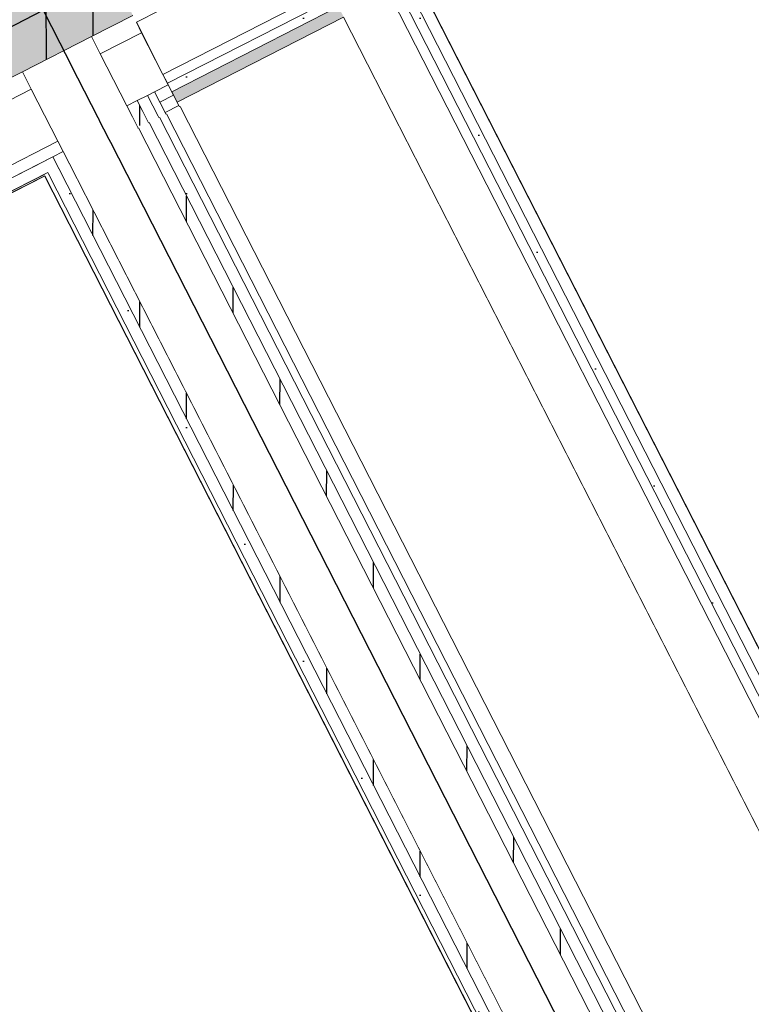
# Model space of a CAD drawing. Header units: metres. Extents: x 538891 to 1080079, y 6588829 to 13178720.
# Tile 549 of 1056: x 539900.486 to 539901.425, y 6589192.135 to 6589193.398. Entities that reach past the tile are written whole.
import ezdxf

# ---------------------------------------------------------------- set-up
doc = ezdxf.new("R2010")
doc.units = ezdxf.units.M
doc.header["$LTSCALE"] = 0.4
doc.linetypes.add('DASHED', pattern=[52.916667, 26.458333, -26.458333])
doc.layers.add('AR', color=7, linetype='Continuous')
doc.layers.add('KINO_GRID', color=7, linetype='Continuous')
pattern_1 = [(0, (0, 0), (0, 0.075), [1e-05, -0.07499])]
pattern_2 = [(90, (0, 0), (-0.06, 0), [])]

msp = doc.modelspace()

# ---------------------------------------------------------------- linework, layer by layer
at = {"layer": 'AR', "color": 7, "linetype": 'Continuous', "lineweight": 9}
msp.add_line((539900.5779, 6589193.3767), (539900.4893, 6589193.3315), dxfattribs=at)
at = {"layer": 'AR', "color": 254, "linetype": 'Continuous', "lineweight": 25, "true_color": 0xd1d1d1, "flags": 128}
msp.add_lwpolyline([(539902.5014, 6589194.2181), (539900.9961, 6589193.4498), (539901.5212, 6589192.421), (539903.0265, 6589193.1893)], close=True, dxfattribs=at)
at = {"layer": 'AR', "color": 7, "linetype": 'Continuous', "lineweight": 9, "flags": 128}
for points in [[(539902.5014, 6589194.2181), (539900.9961, 6589193.4498), (539901.5212, 6589192.421), (539903.0265, 6589193.1893)], [(539898.1519, 6589186.682), (539900.9892, 6589188.1302), (539902.6677, 6589188.9869), (539900.5183, 6589193.1981), (539896.0025, 6589190.8932)]]:
    msp.add_lwpolyline(points, close=True, dxfattribs=at)
at = {"layer": 'AR', "color": 253, "linetype": 'Continuous', "lineweight": 25, "true_color": 0x92b4ad, "flags": 128}
msp.add_lwpolyline([(539898.1519, 6589186.682), (539900.9892, 6589188.1302), (539902.6677, 6589188.9869), (539900.5183, 6589193.1981), (539896.0025, 6589190.8932)], close=True, dxfattribs=at)
at = {"layer": 'KINO_GRID', "color": 254, "linetype": 'Continuous', "true_color": 0xe6e6e6}
msp.add_solid([(539860.6136, 6589211.7804), (539900.9645, 6589132.7232), (539860.5245, 6589211.7349), (539900.8754, 6589132.6778)], dxfattribs=at)

# ---------------------------------------------------------------- next in the draw order: wipeouts: each hides what was drawn before it
at = {"color": 255, "linetype": 'Continuous', "lineweight": 5}
for points in [[(539900.6734, 6589193.2772), (539900.6911, 6589193.2863), (539900.6902, 6589193.288), (539900.6725, 6589193.279)], [(539900.5183, 6589193.1981), (539900.5227, 6589193.2003), (539900.5218, 6589193.2021), (539900.5174, 6589193.1998)]]:
    msp.add_wipeout(points, dxfattribs=at).dxf.layer = 'AR'

# ---------------------------------------------------------------- next in the draw order: wipeouts: each hides what was drawn before it
for points in [[(539900.6725, 6589193.279), (539900.6902, 6589193.288), (539900.6834, 6589193.3014), (539900.6656, 6589193.2924)], [(539900.5174, 6589193.1998), (539896.0016, 6589190.895), (539896.0025, 6589190.8932), (539900.5183, 6589193.1981)]]:
    msp.add_wipeout(points, dxfattribs=at).dxf.layer = 'AR'

# ---------------------------------------------------------------- next in the draw order: hatches: boundary and pattern name
at = {"layer": 'AR', "linetype": 'Continuous', "lineweight": 25, "true_color": 0x848484}
h = msp.add_hatch(dxfattribs=at)
h.set_pattern_fill('GYPSUM_0001', color=252, style=0, pattern_type=2)
h.set_pattern_definition(pattern_1)
h.paths.add_polyline_path([(539900.6725, 6589193.279), (539900.6902, 6589193.288), (539900.6834, 6589193.3014), (539900.6656, 6589193.2924)])

# ---------------------------------------------------------------- next in the draw order: linework, layer by layer
at = {"layer": 'AR', "color": 7, "linetype": 'Continuous', "lineweight": 9}
for p, q in [((539900.6902, 6589193.288), (539900.6911, 6589193.2863)), ((539900.6734, 6589193.2772), (539900.6725, 6589193.279))]:
    msp.add_line(p, q, dxfattribs=at)

# ---------------------------------------------------------------- next in the draw order: wipeouts: each hides what was drawn before it
at = {"color": 255, "linetype": 'Continuous', "lineweight": 5}
msp.add_wipeout([(539900.5218, 6589193.2021), (539900.5351, 6589193.2089), (539900.5283, 6589193.2223), (539900.515, 6589193.2155)], dxfattribs=at).dxf.layer = 'AR'

# ---------------------------------------------------------------- next in the draw order: hatches: boundary and pattern name
at = {"layer": 'AR', "linetype": 'Continuous', "lineweight": 25, "true_color": 0x848484}
h = msp.add_hatch(dxfattribs=at)
h.set_pattern_fill('GYPSUM_0001', color=252, style=0, pattern_type=2)
h.set_pattern_definition(pattern_1)
h.paths.add_polyline_path([(539900.5218, 6589193.2021), (539900.5351, 6589193.2089), (539900.5283, 6589193.2223), (539900.515, 6589193.2155)])

# ---------------------------------------------------------------- next in the draw order: wipeouts: each hides what was drawn before it
at = {"color": 255, "linetype": 'Continuous', "lineweight": 5}
msp.add_wipeout([(539900.6656, 6589193.2924), (539900.6834, 6589193.3014), (539900.6765, 6589193.3148), (539900.6588, 6589193.3057)], dxfattribs=at).dxf.layer = 'AR'

# ---------------------------------------------------------------- next in the draw order: hatches: boundary and pattern name
at = {"layer": 'AR', "linetype": 'Continuous', "lineweight": 25, "true_color": 0x848484}
h = msp.add_hatch(dxfattribs=at)
h.set_pattern_fill('GYPSUM_0001', color=252, style=0, pattern_type=2)
h.set_pattern_definition(pattern_1)
h.paths.add_polyline_path([(539900.6656, 6589193.2924), (539900.6834, 6589193.3014), (539900.6765, 6589193.3148), (539900.6588, 6589193.3057)])

# ---------------------------------------------------------------- next in the draw order: linework, layer by layer
at = {"layer": 'AR', "color": 7, "linetype": 'Continuous', "lineweight": 9}
msp.add_line((539900.6834, 6589193.3014), (539900.6902, 6589193.288), dxfattribs=at)

# ---------------------------------------------------------------- next in the draw order: wipeouts: each hides what was drawn before it
at = {"color": 255, "linetype": 'Continuous', "lineweight": 5}
msp.add_wipeout([(539900.515, 6589193.2155), (539895.9948, 6589190.9083), (539896.0016, 6589190.895), (539900.5218, 6589193.2021)], dxfattribs=at).dxf.layer = 'AR'

# ---------------------------------------------------------------- next in the draw order: hatches: boundary and pattern name
at = {"layer": 'AR', "linetype": 'Continuous', "lineweight": 25, "true_color": 0x848484}
h = msp.add_hatch(dxfattribs=at)
h.set_pattern_fill('GYPSUM_0001', color=252, style=0, pattern_type=2)
h.set_pattern_definition(pattern_1)
h.paths.add_polyline_path([(539900.515, 6589193.2155), (539895.9948, 6589190.9083), (539896.0016, 6589190.895), (539900.5218, 6589193.2021)])

# ---------------------------------------------------------------- next in the draw order: wipeouts: each hides what was drawn before it
at = {"color": 255, "linetype": 'Continuous', "lineweight": 5}
msp.add_wipeout([(539900.6234, 6589193.2876), (539900.6765, 6589193.3148), (539900.6424, 6589193.3816), (539900.5893, 6589193.3544)], dxfattribs=at).dxf.layer = 'AR'

# ---------------------------------------------------------------- next in the draw order: linework, layer by layer
at = {"layer": 'AR', "color": 7, "linetype": 'Continuous', "lineweight": 9}
for p, q in [((539900.5779, 6589193.3767), (539900.6311, 6589193.4038)), ((539900.6356, 6589193.3949), (539900.6424, 6589193.3816)), ((539900.5893, 6589193.3544), (539900.5779, 6589193.3767)), ((539900.5893, 6589193.3544), (539900.6424, 6589193.3816)), ((539900.6424, 6589193.3816), (539900.6765, 6589193.3148)), ((539900.6234, 6589193.2876), (539900.5893, 6589193.3544)), ((539900.6588, 6589193.3057), (539900.6765, 6589193.3148)), ((539900.6765, 6589193.3148), (539900.6834, 6589193.3014)), ((539900.6367, 6589193.2944), (539900.6234, 6589193.2876)), ((539900.65, 6589193.3012), (539900.6367, 6589193.2944)), ((539900.6588, 6589193.3057), (539900.65, 6589193.3012)), ((539900.6656, 6589193.2924), (539900.6588, 6589193.3057)), ((539900.6656, 6589193.2924), (539900.6834, 6589193.3014)), ((539900.6725, 6589193.279), (539900.6656, 6589193.2924)), ((539900.6725, 6589193.279), (539900.6902, 6589193.288))]:
    msp.add_line(p, q, dxfattribs=at)

# ---------------------------------------------------------------- next in the draw order: wipeouts: each hides what was drawn before it
at = {"color": 255, "linetype": 'Continuous', "lineweight": 5}
msp.add_wipeout([(539900.5348, 6589193.2424), (539895.988, 6589190.9217), (539895.9948, 6589190.9083), (539900.5416, 6589193.229)], dxfattribs=at).dxf.layer = 'AR'

# ---------------------------------------------------------------- next in the draw order: hatches: boundary and pattern name
at = {"layer": 'AR', "linetype": 'Continuous', "lineweight": 25, "true_color": 0x848484}
h = msp.add_hatch(dxfattribs=at)
h.set_pattern_fill('GYPSUM_0001', color=252, style=0, pattern_type=2)
h.set_pattern_definition(pattern_1)
h.paths.add_polyline_path([(539900.5348, 6589193.2424), (539895.988, 6589190.9217), (539895.9948, 6589190.9083), (539900.5416, 6589193.229)])

# ---------------------------------------------------------------- next in the draw order: wipeouts: each hides what was drawn before it
at = {"color": 255, "linetype": 'Continuous', "lineweight": 5}
msp.add_wipeout([(539900.6645, 6589193.2727), (539900.6734, 6589193.2772), (539900.6725, 6589193.279), (539900.6636, 6589193.2745)], dxfattribs=at).dxf.layer = 'AR'

# ---------------------------------------------------------------- next in the draw order: wipeouts: each hides what was drawn before it
for points in [[(539900.5007, 6589193.3092), (539895.9539, 6589190.9885), (539895.988, 6589190.9217), (539900.5348, 6589193.2424)], [(539900.6512, 6589193.2659), (539900.6645, 6589193.2727), (539900.6636, 6589193.2745), (539900.6503, 6589193.2677)]]:
    msp.add_wipeout(points, dxfattribs=at).dxf.layer = 'AR'

# ---------------------------------------------------------------- next in the draw order: hatches: boundary and pattern name
at = {"layer": 'AR', "linetype": 'Continuous', "lineweight": 25, "true_color": 0x848484}
h = msp.add_hatch(dxfattribs=at)
h.set_pattern_fill('PLYWOOD_0001', color=252, style=0, pattern_type=2)
h.set_pattern_definition(pattern_2)
h.paths.add_polyline_path([(539900.5583, 6589193.5463), (539895.8698, 6589191.1533), (539895.9425, 6589191.0108), (539900.6311, 6589193.4038)])
h = msp.add_hatch(dxfattribs=at)
h.set_pattern_fill('GYPSUM_0001', color=252, style=0, pattern_type=2)
h.set_pattern_definition(pattern_1)
h.paths.add_polyline_path([(539900.6512, 6589193.2659), (539900.6645, 6589193.2727), (539900.6636, 6589193.2745), (539900.6503, 6589193.2677)])

# ---------------------------------------------------------------- next in the draw order: linework, layer by layer
at = {"layer": 'AR', "color": 7, "linetype": 'Continuous', "lineweight": 9}
for p, q in [((539895.9425, 6589191.0108), (539900.4893, 6589193.3315)), ((539900.4893, 6589193.3315), (539900.5007, 6589193.3092)), ((539895.9539, 6589190.9885), (539900.5007, 6589193.3092)), ((539900.5007, 6589193.3092), (539900.5348, 6589193.2424)), ((539895.988, 6589190.9217), (539900.5348, 6589193.2424)), ((539900.5348, 6589193.2424), (539900.5416, 6589193.229)), ((539895.9948, 6589190.9083), (539900.5283, 6589193.2223)), ((539900.5416, 6589193.229), (539900.5283, 6589193.2223)), ((539900.5283, 6589193.2223), (539900.5351, 6589193.2089)), ((539896.0016, 6589190.895), (539900.5218, 6589193.2021)), ((539896.0025, 6589190.8932), (539900.5183, 6589193.1981)), ((539900.5218, 6589193.2021), (539900.5227, 6589193.2003))]:
    msp.add_line(p, q, dxfattribs=at)
at = {"layer": 'AR', "color": 254, "linetype": 'Continuous', "true_color": 0xcccccc}
msp.add_solid([(539900.5583, 6589193.5463), (539895.8698, 6589191.1533), (539900.6311, 6589193.4038), (539895.9425, 6589191.0108)], dxfattribs=at)

# ---------------------------------------------------------------- next in the draw order: wipeouts: each hides what was drawn before it
at = {"color": 255, "linetype": 'Continuous', "lineweight": 5}
for points in [[(539900.6636, 6589193.2745), (539900.6725, 6589193.279), (539900.6656, 6589193.2924), (539900.6568, 6589193.2878)], [(539900.6379, 6589193.2591), (539900.6512, 6589193.2659), (539900.6503, 6589193.2677), (539900.637, 6589193.2609)]]:
    msp.add_wipeout(points, dxfattribs=at).dxf.layer = 'AR'

# ---------------------------------------------------------------- next in the draw order: hatches: boundary and pattern name
at = {"layer": 'AR', "linetype": 'Continuous', "lineweight": 25, "true_color": 0x848484}
h = msp.add_hatch(dxfattribs=at)
h.set_pattern_fill('PLYWOOD_0001', color=252, style=0, pattern_type=2)
h.set_pattern_definition(pattern_2)
h.paths.add_polyline_path([(539900.6379, 6589193.2591), (539900.6512, 6589193.2659), (539900.6503, 6589193.2677), (539900.637, 6589193.2609)])

# ---------------------------------------------------------------- next in the draw order: wipeouts: each hides what was drawn before it
at = {"color": 255, "linetype": 'Continuous', "lineweight": 5}
for points in [[(539900.6503, 6589193.2677), (539900.6636, 6589193.2745), (539900.6568, 6589193.2878), (539900.6435, 6589193.2811)], [(539900.5493, 6589193.2139), (539900.6379, 6589193.2591), (539900.637, 6589193.2609), (539900.5484, 6589193.2157)]]:
    msp.add_wipeout(points, dxfattribs=at).dxf.layer = 'AR'

# ---------------------------------------------------------------- next in the draw order: hatches: boundary and pattern name
at = {"layer": 'AR', "linetype": 'Continuous', "lineweight": 25, "true_color": 0x848484}
h = msp.add_hatch(dxfattribs=at)
h.set_pattern_fill('GYPSUM_0001', color=252, style=0, pattern_type=2)
h.set_pattern_definition(pattern_1)
h.paths.add_polyline_path([(539900.6503, 6589193.2677), (539900.6636, 6589193.2745), (539900.6568, 6589193.2878), (539900.6435, 6589193.2811)])

# ---------------------------------------------------------------- next in the draw order: wipeouts: each hides what was drawn before it
at = {"color": 255, "linetype": 'Continuous', "lineweight": 5}
msp.add_wipeout([(539900.536, 6589193.2071), (539900.5493, 6589193.2139), (539900.5484, 6589193.2157), (539900.5351, 6589193.2089)], dxfattribs=at).dxf.layer = 'AR'

# ---------------------------------------------------------------- next in the draw order: hatches: boundary and pattern name
at = {"layer": 'AR', "linetype": 'Continuous', "lineweight": 25, "true_color": 0x848484}
h = msp.add_hatch(dxfattribs=at)
h.set_pattern_fill('PLYWOOD_0001', color=252, style=0, pattern_type=2)
h.set_pattern_definition(pattern_2)
h.paths.add_polyline_path([(539900.536, 6589193.2071), (539900.5493, 6589193.2139), (539900.5484, 6589193.2157), (539900.5351, 6589193.2089)])

# ---------------------------------------------------------------- next in the draw order: wipeouts: each hides what was drawn before it
at = {"color": 255, "linetype": 'Continuous', "lineweight": 5}
for points in [[(539900.6568, 6589193.2878), (539900.6656, 6589193.2924), (539900.6588, 6589193.3057), (539900.65, 6589193.3012)], [(539900.637, 6589193.2609), (539900.6503, 6589193.2677), (539900.6435, 6589193.2811), (539900.6302, 6589193.2743)]]:
    msp.add_wipeout(points, dxfattribs=at).dxf.layer = 'AR'

# ---------------------------------------------------------------- next in the draw order: hatches: boundary and pattern name
at = {"layer": 'AR', "linetype": 'Continuous', "lineweight": 25, "true_color": 0x848484}
h = msp.add_hatch(dxfattribs=at)
h.set_pattern_fill('PLYWOOD_0001', color=252, style=0, pattern_type=2)
h.set_pattern_definition(pattern_2)
h.paths.add_polyline_path([(539900.637, 6589193.2609), (539900.6503, 6589193.2677), (539900.6435, 6589193.2811), (539900.6302, 6589193.2743)])

# ---------------------------------------------------------------- next in the draw order: wipeouts: each hides what was drawn before it
at = {"color": 255, "linetype": 'Continuous', "lineweight": 5}
msp.add_wipeout([(539900.5227, 6589193.2003), (539900.536, 6589193.2071), (539900.5351, 6589193.2089), (539900.5218, 6589193.2021)], dxfattribs=at).dxf.layer = 'AR'

# ---------------------------------------------------------------- next in the draw order: hatches: boundary and pattern name
at = {"layer": 'AR', "linetype": 'Continuous', "lineweight": 25, "true_color": 0x848484}
h = msp.add_hatch(dxfattribs=at)
h.set_pattern_fill('GYPSUM_0001', color=252, style=0, pattern_type=2)
h.set_pattern_definition(pattern_1)
h.paths.add_polyline_path([(539900.5227, 6589193.2003), (539900.536, 6589193.2071), (539900.5351, 6589193.2089), (539900.5218, 6589193.2021)])

# ---------------------------------------------------------------- next in the draw order: wipeouts: each hides what was drawn before it
at = {"color": 255, "linetype": 'Continuous', "lineweight": 5}
for points in [[(539900.6435, 6589193.2811), (539900.6568, 6589193.2878), (539900.65, 6589193.3012), (539900.6367, 6589193.2944)], [(539900.5484, 6589193.2157), (539900.637, 6589193.2609), (539900.6302, 6589193.2743), (539900.5416, 6589193.229)]]:
    msp.add_wipeout(points, dxfattribs=at).dxf.layer = 'AR'

# ---------------------------------------------------------------- next in the draw order: hatches: boundary and pattern name
at = {"layer": 'AR', "linetype": 'Continuous', "lineweight": 25, "true_color": 0x848484}
h = msp.add_hatch(dxfattribs=at)
h.set_pattern_fill('GYPSUM_0001', color=252, style=0, pattern_type=2)
h.set_pattern_definition(pattern_1)
h.paths.add_polyline_path([(539900.6435, 6589193.2811), (539900.6568, 6589193.2878), (539900.65, 6589193.3012), (539900.6367, 6589193.2944)])

# ---------------------------------------------------------------- next in the draw order: linework, layer by layer
at = {"layer": 'AR', "color": 7, "linetype": 'Continuous', "lineweight": 9}
for p, q in [((539900.6588, 6589193.3057), (539900.65, 6589193.3012)), ((539900.6568, 6589193.2878), (539900.65, 6589193.3012)), ((539900.6656, 6589193.2924), (539900.6588, 6589193.3057))]:
    msp.add_line(p, q, dxfattribs=at)

# ---------------------------------------------------------------- next in the draw order: wipeouts: each hides what was drawn before it
at = {"color": 255, "linetype": 'Continuous', "lineweight": 5}
for points in [[(539900.5351, 6589193.2089), (539900.5484, 6589193.2157), (539900.5416, 6589193.229), (539900.5283, 6589193.2223)], [(539902.6721, 6589188.9892), (539900.5228, 6589193.2003), (539900.5183, 6589193.1981), (539902.6677, 6589188.9869)]]:
    msp.add_wipeout(points, dxfattribs=at).dxf.layer = 'AR'

# ---------------------------------------------------------------- next in the draw order: hatches: boundary and pattern name
at = {"layer": 'AR', "linetype": 'Continuous', "lineweight": 25, "true_color": 0x848484}
h = msp.add_hatch(dxfattribs=at)
h.set_pattern_fill('PLYWOOD_0001', color=252, style=0, pattern_type=2)
h.set_pattern_definition(pattern_2)
h.paths.add_polyline_path([(539900.5351, 6589193.2089), (539900.5484, 6589193.2157), (539900.5416, 6589193.229), (539900.5283, 6589193.2223)])

# ---------------------------------------------------------------- next in the draw order: wipeouts: each hides what was drawn before it
at = {"color": 255, "linetype": 'Continuous', "lineweight": 5}
msp.add_wipeout([(539900.6302, 6589193.2743), (539900.6435, 6589193.2811), (539900.6367, 6589193.2944), (539900.6234, 6589193.2876)], dxfattribs=at).dxf.layer = 'AR'

# ---------------------------------------------------------------- next in the draw order: hatches: boundary and pattern name
at = {"layer": 'AR', "linetype": 'Continuous', "lineweight": 25, "true_color": 0x848484}
h = msp.add_hatch(dxfattribs=at)
h.set_pattern_fill('PLYWOOD_0001', color=252, style=0, pattern_type=2)
h.set_pattern_definition(pattern_2)
h.paths.add_polyline_path([(539900.6302, 6589193.2743), (539900.6435, 6589193.2811), (539900.6367, 6589193.2944), (539900.6234, 6589193.2876)])

# ---------------------------------------------------------------- next in the draw order: linework, layer by layer
at = {"layer": 'AR', "color": 7, "linetype": 'Continuous', "lineweight": 9}
for p in [(539900.65, 6589193.3012), (539900.6435, 6589193.2811)]:
    msp.add_line(p, (539900.6367, 6589193.2944), dxfattribs=at)

# ---------------------------------------------------------------- next in the draw order: wipeouts: each hides what was drawn before it
at = {"color": 255, "linetype": 'Continuous', "lineweight": 5}
msp.add_wipeout([(539902.6855, 6589188.996), (539900.5361, 6589193.2072), (539900.5228, 6589193.2003), (539902.6721, 6589188.9892)], dxfattribs=at).dxf.layer = 'AR'

# ---------------------------------------------------------------- next in the draw order: hatches: boundary and pattern name
at = {"layer": 'AR', "linetype": 'Continuous', "lineweight": 25, "true_color": 0x848484}
h = msp.add_hatch(dxfattribs=at)
h.set_pattern_fill('GYPSUM_0001', color=252, style=0, pattern_type=2)
h.set_pattern_definition(pattern_1)
h.paths.add_polyline_path([(539902.6855, 6589188.996), (539900.5361, 6589193.2072), (539900.5228, 6589193.2003), (539902.6721, 6589188.9892)])

# ---------------------------------------------------------------- next in the draw order: linework, layer by layer
at = {"layer": 'AR', "color": 7, "linetype": 'Continuous', "lineweight": 9}
msp.add_line((539900.5218, 6589193.2021), (539900.5227, 6589193.2003), dxfattribs=at)

# ---------------------------------------------------------------- next in the draw order: wipeouts: each hides what was drawn before it
at = {"color": 255, "linetype": 'Continuous', "lineweight": 5}
msp.add_wipeout([(539900.5416, 6589193.229), (539900.6302, 6589193.2743), (539900.6234, 6589193.2876), (539900.5348, 6589193.2424)], dxfattribs=at).dxf.layer = 'AR'

# ---------------------------------------------------------------- next in the draw order: linework, layer by layer
at = {"layer": 'AR', "color": 7, "linetype": 'Continuous', "lineweight": 9}
msp.add_line((539900.5416, 6589193.229), (539900.5283, 6589193.2223), dxfattribs=at)

# ---------------------------------------------------------------- next in the draw order: wipeouts: each hides what was drawn before it
at = {"color": 255, "linetype": 'Continuous', "lineweight": 5}
for points in [[(539900.5348, 6589193.2424), (539900.6234, 6589193.2876), (539900.5893, 6589193.3544), (539900.5007, 6589193.3092)], [(539902.6989, 6589189.0028), (539900.5495, 6589193.214), (539900.5361, 6589193.2072), (539902.6855, 6589188.996)]]:
    msp.add_wipeout(points, dxfattribs=at).dxf.layer = 'AR'

# ---------------------------------------------------------------- next in the draw order: hatches: boundary and pattern name
at = {"layer": 'AR', "linetype": 'Continuous', "lineweight": 25, "true_color": 0x848484}
h = msp.add_hatch(dxfattribs=at)
h.set_pattern_fill('PLYWOOD_0001', color=252, style=0, pattern_type=2)
h.set_pattern_definition(pattern_2)
h.paths.add_polyline_path([(539902.6989, 6589189.0028), (539900.5495, 6589193.214), (539900.5361, 6589193.2072), (539902.6855, 6589188.996)])

# ---------------------------------------------------------------- next in the draw order: linework, layer by layer
at = {"layer": 'AR', "color": 7, "linetype": 'Continuous', "lineweight": 9}
for p, q in [((539900.6367, 6589193.2944), (539900.6234, 6589193.2876)), ((539900.6302, 6589193.2743), (539900.6234, 6589193.2876)), ((539900.5348, 6589193.2424), (539900.5416, 6589193.229)), ((539900.5283, 6589193.2223), (539900.5351, 6589193.2089)), ((539900.5351, 6589193.2089), (539900.536, 6589193.2071))]:
    msp.add_line(p, q, dxfattribs=at)

# ---------------------------------------------------------------- next in the draw order: wipeouts: each hides what was drawn before it
at = {"color": 255, "linetype": 'Continuous', "lineweight": 5}
msp.add_wipeout([(539900.5007, 6589193.3092), (539900.5893, 6589193.3544), (539900.5779, 6589193.3767), (539900.4893, 6589193.3315)], dxfattribs=at).dxf.layer = 'AR'

# ---------------------------------------------------------------- next in the draw order: linework, layer by layer
at = {"layer": 'AR', "color": 235, "linetype": 'DASHED', "lineweight": 25, "true_color": 0xa6447a}
msp.add_line((539895.7914, 6589190.9989), (539900.516, 6589193.4103), dxfattribs=at)
at = {"layer": 'AR', "color": 7, "linetype": 'Continuous', "lineweight": 9}
for p, q in [((539900.5779, 6589193.3767), (539900.4893, 6589193.3315)), ((539900.5893, 6589193.3544), (539900.5779, 6589193.3767)), ((539900.6234, 6589193.2876), (539900.5893, 6589193.3544)), ((539900.4893, 6589193.3315), (539900.5007, 6589193.3092)), ((539900.5007, 6589193.3092), (539900.5348, 6589193.2424))]:
    msp.add_line(p, q, dxfattribs=at)

# ---------------------------------------------------------------- next in the draw order: wipeouts: each hides what was drawn before it
at = {"color": 255, "linetype": 'Continuous', "lineweight": 5}
msp.add_wipeout([(539901.8276, 6589191.0617), (539900.692, 6589193.2867), (539900.6742, 6589193.2776), (539901.8098, 6589191.0527)], dxfattribs=at).dxf.layer = 'AR'

# ---------------------------------------------------------------- next in the draw order: wipeouts: each hides what was drawn before it
msp.add_wipeout([(539901.828, 6589191.017), (539900.6742, 6589193.2776), (539900.6653, 6589193.2731), (539901.8191, 6589191.0125)], dxfattribs=at).dxf.layer = 'AR'

# ---------------------------------------------------------------- next in the draw order: wipeouts: each hides what was drawn before it
msp.add_wipeout([(539901.8191, 6589191.0125), (539900.6653, 6589193.2731), (539900.6519, 6589193.2663), (539901.8057, 6589191.0057)], dxfattribs=at).dxf.layer = 'AR'

# ---------------------------------------------------------------- next in the draw order: hatches: boundary and pattern name
at = {"layer": 'AR', "linetype": 'Continuous', "lineweight": 25, "true_color": 0x848484}
h = msp.add_hatch(dxfattribs=at)
h.set_pattern_fill('GYPSUM_0001', color=252, style=0, pattern_type=2)
h.set_pattern_definition(pattern_1)
h.paths.add_polyline_path([(539901.8191, 6589191.0125), (539900.6653, 6589193.2731), (539900.6519, 6589193.2663), (539901.8057, 6589191.0057)])

# ---------------------------------------------------------------- next in the draw order: linework, layer by layer
at = {"layer": 'AR', "color": 7, "linetype": 'Continuous', "lineweight": 9}
for p, q in [((539900.6636, 6589193.2745), (539900.6568, 6589193.2878)), ((539900.6725, 6589193.279), (539900.6656, 6589193.2924)), ((539900.6645, 6589193.2727), (539900.6636, 6589193.2745)), ((539900.6734, 6589193.2772), (539900.6725, 6589193.279))]:
    msp.add_line(p, q, dxfattribs=at)

# ---------------------------------------------------------------- next in the draw order: wipeouts: each hides what was drawn before it
at = {"color": 255, "linetype": 'Continuous', "lineweight": 5}
msp.add_wipeout([(539901.8057, 6589191.0057), (539900.6519, 6589193.2663), (539900.6385, 6589193.2594), (539901.7924, 6589190.9988)], dxfattribs=at).dxf.layer = 'AR'

# ---------------------------------------------------------------- next in the draw order: hatches: boundary and pattern name
at = {"layer": 'AR', "linetype": 'Continuous', "lineweight": 25, "true_color": 0x848484}
h = msp.add_hatch(dxfattribs=at)
h.set_pattern_fill('PLYWOOD_0001', color=252, style=0, pattern_type=2)
h.set_pattern_definition(pattern_2)
h.paths.add_polyline_path([(539901.8057, 6589191.0057), (539900.6519, 6589193.2663), (539900.6385, 6589193.2594), (539901.7924, 6589190.9988)])

# ---------------------------------------------------------------- next in the draw order: linework, layer by layer
at = {"layer": 'AR', "color": 7, "linetype": 'Continuous', "lineweight": 9}
for p, q in [((539900.6503, 6589193.2677), (539900.6435, 6589193.2811)), ((539900.6512, 6589193.2659), (539900.6503, 6589193.2677))]:
    msp.add_line(p, q, dxfattribs=at)

# ---------------------------------------------------------------- next in the draw order: wipeouts: each hides what was drawn before it
at = {"color": 255, "linetype": 'Continuous', "lineweight": 5}
msp.add_wipeout([(539902.7879, 6589189.0483), (539900.6385, 6589193.2594), (539900.5495, 6589193.214), (539902.6989, 6589189.0028)], dxfattribs=at).dxf.layer = 'AR'

# ---------------------------------------------------------------- next in the draw order: linework, layer by layer
at = {"layer": 'AR', "color": 7, "linetype": 'Continuous', "lineweight": 9}
for p, q in [((539901.8276, 6589191.0617), (539900.692, 6589193.2867)), ((539900.637, 6589193.2609), (539900.6302, 6589193.2743)), ((539901.8191, 6589191.0125), (539900.6653, 6589193.2731)), ((539901.8223, 6589191.0282), (539900.6742, 6589193.2776)), ((539900.6379, 6589193.2591), (539900.637, 6589193.2609)), ((539901.7924, 6589190.9988), (539900.6385, 6589193.2594)), ((539901.8057, 6589191.0057), (539900.6519, 6589193.2663)), ((539900.5416, 6589193.229), (539900.5484, 6589193.2157)), ((539900.5361, 6589193.2072), (539902.6855, 6589188.996)), ((539900.5484, 6589193.2157), (539900.5493, 6589193.2139)), ((539900.5495, 6589193.214), (539902.6989, 6589189.0028)), ((539900.5183, 6589193.1981), (539902.6677, 6589188.9869)), ((539900.5228, 6589193.2003), (539902.6721, 6589188.9892))]:
    msp.add_line(p, q, dxfattribs=at)

# ---------------------------------------------------------------- next in the draw order: wipeouts: each hides what was drawn before it
at = {"color": 255, "linetype": 'Continuous', "lineweight": 5}
msp.add_wipeout([(539901.5212, 6589192.421), (539900.9961, 6589193.4498), (539900.9827, 6589193.443), (539901.5078, 6589192.4142)], dxfattribs=at).dxf.layer = 'AR'

# ---------------------------------------------------------------- next in the draw order: wipeouts: each hides what was drawn before it
msp.add_wipeout([(539901.5146, 6589192.4009), (539900.9827, 6589193.443), (539900.9716, 6589193.4373), (539901.5035, 6589192.3952)], dxfattribs=at).dxf.layer = 'AR'

# ---------------------------------------------------------------- next in the draw order: hatches: boundary and pattern name
at = {"layer": 'AR', "linetype": 'Continuous', "lineweight": 25, "true_color": 0x848484}
h = msp.add_hatch(dxfattribs=at)
h.set_pattern_fill('GYPSUM_0001', color=252, style=0, pattern_type=2)
h.set_pattern_definition(pattern_1)
h.paths.add_polyline_path([(539901.5146, 6589192.4009), (539900.9827, 6589193.443), (539900.9716, 6589193.4373), (539901.5035, 6589192.3952)])

# ---------------------------------------------------------------- next in the draw order: wipeouts: each hides what was drawn before it
at = {"color": 255, "linetype": 'Continuous', "lineweight": 5}
msp.add_wipeout([(539901.5092, 6589192.384), (539900.9716, 6589193.4373), (539900.9605, 6589193.4316), (539901.498, 6589192.3784)], dxfattribs=at).dxf.layer = 'AR'

# ---------------------------------------------------------------- next in the draw order: hatches: boundary and pattern name
at = {"layer": 'AR', "linetype": 'Continuous', "lineweight": 25, "true_color": 0x848484}
h = msp.add_hatch(dxfattribs=at)
h.set_pattern_fill('GYPSUM_0001', color=252, style=0, pattern_type=2)
h.set_pattern_definition(pattern_1)
h.paths.add_polyline_path([(539901.5092, 6589192.384), (539900.9716, 6589193.4373), (539900.9605, 6589193.4316), (539901.498, 6589192.3784)])

# ---------------------------------------------------------------- next in the draw order: wipeouts: each hides what was drawn before it
at = {"color": 255, "linetype": 'Continuous', "lineweight": 5}
msp.add_wipeout([(539901.5037, 6589192.3672), (539900.9605, 6589193.4316), (539900.9017, 6589193.4016), (539901.4449, 6589192.3372)], dxfattribs=at).dxf.layer = 'AR'

# ---------------------------------------------------------------- next in the draw order: linework, layer by layer
at = {"layer": 'AR', "color": 7, "linetype": 'Continuous', "lineweight": 9}
for p, q in [((539901.5212, 6589192.421), (539900.9961, 6589193.4498)), ((539901.5092, 6589192.384), (539900.9716, 6589193.4373)), ((539901.5146, 6589192.4009), (539900.9827, 6589193.443)), ((539901.5146, 6589192.4009), (539900.9827, 6589193.443)), ((539901.5037, 6589192.3672), (539900.9605, 6589193.4316)), ((539900.9017, 6589193.4016), (539902.0405, 6589191.1704))]:
    msp.add_line(p, q, dxfattribs=at)
at = {"layer": 'AR', "color": 250, "linetype": 'Continuous', "true_color": 0x262626}
msp.add_solid([(539900.8949, 6589193.415), (539900.6811, 6589193.3059), (539900.9017, 6589193.4016), (539900.6879, 6589193.2925)], dxfattribs=at)

# ---------------------------------------------------------------- next in the draw order: wipeouts: each hides what was drawn before it
at = {"color": 255, "linetype": 'Continuous', "lineweight": 5}
msp.add_wipeout([(539900.8892, 6589193.4261), (539900.6754, 6589193.317), (539900.6811, 6589193.3059), (539900.8949, 6589193.415)], dxfattribs=at).dxf.layer = 'AR'

# ---------------------------------------------------------------- next in the draw order: hatches: boundary and pattern name
at = {"layer": 'AR', "linetype": 'Continuous', "lineweight": 25, "true_color": 0x848484}
h = msp.add_hatch(dxfattribs=at)
h.set_pattern_fill('GYPSUM_0001', color=252, style=0, pattern_type=2)
h.set_pattern_definition(pattern_1)
h.paths.add_polyline_path([(539900.8892, 6589193.4261), (539900.6754, 6589193.317), (539900.6811, 6589193.3059), (539900.8949, 6589193.415)])

# ---------------------------------------------------------------- next in the draw order: linework, layer by layer
at = {"layer": 'AR', "color": 7, "linetype": 'Continuous', "lineweight": 9}
msp.add_line((539900.6811, 6589193.3059), (539900.6879, 6589193.2925), dxfattribs=at)

# ---------------------------------------------------------------- next in the draw order: wipeouts: each hides what was drawn before it
at = {"color": 255, "linetype": 'Continuous', "lineweight": 5}
msp.add_wipeout([(539900.8835, 6589193.4372), (539900.6697, 6589193.3281), (539900.6754, 6589193.317), (539900.8892, 6589193.4261)], dxfattribs=at).dxf.layer = 'AR'

# ---------------------------------------------------------------- next in the draw order: hatches: boundary and pattern name
at = {"layer": 'AR', "linetype": 'Continuous', "lineweight": 25, "true_color": 0x848484}
h = msp.add_hatch(dxfattribs=at)
h.set_pattern_fill('GYPSUM_0001', color=252, style=0, pattern_type=2)
h.set_pattern_definition(pattern_1)
h.paths.add_polyline_path([(539900.8835, 6589193.4372), (539900.6697, 6589193.3281), (539900.6754, 6589193.317), (539900.8892, 6589193.4261)])

# ---------------------------------------------------------------- next in the draw order: linework, layer by layer
at = {"layer": 'AR', "color": 7, "linetype": 'Continuous', "lineweight": 9}
msp.add_line((539900.6754, 6589193.317), (539900.6811, 6589193.3059), dxfattribs=at)

# ---------------------------------------------------------------- next in the draw order: wipeouts: each hides what was drawn before it
at = {"color": 255, "linetype": 'Continuous', "lineweight": 5}
msp.add_wipeout([(539900.8494, 6589193.504), (539900.6356, 6589193.3949), (539900.6697, 6589193.3281), (539900.8835, 6589193.4372)], dxfattribs=at).dxf.layer = 'AR'

# ---------------------------------------------------------------- next in the draw order: linework, layer by layer
at = {"layer": 'AR', "color": 7, "linetype": 'Continuous', "lineweight": 9}
for p, q in [((539900.6356, 6589193.3949), (539900.8494, 6589193.504)), ((539900.6697, 6589193.3281), (539900.8835, 6589193.4372)), ((539900.6754, 6589193.317), (539900.8892, 6589193.4261)), ((539900.6811, 6589193.3059), (539900.8949, 6589193.415)), ((539900.6811, 6589193.3059), (539900.8949, 6589193.415)), ((539900.6879, 6589193.2925), (539900.9017, 6589193.4016)), ((539900.6356, 6589193.3949), (539900.6697, 6589193.3281)), ((539900.6697, 6589193.3281), (539900.6754, 6589193.317))]:
    msp.add_line(p, q, dxfattribs=at)
at = {"layer": 'AR', "color": 235, "linetype": 'DASHED', "lineweight": 25, "true_color": 0xa6447a}
msp.add_line((539900.516, 6589193.4103), (539902.8154, 6589188.9051), dxfattribs=at)

doc.saveas('drawing.dxf')
